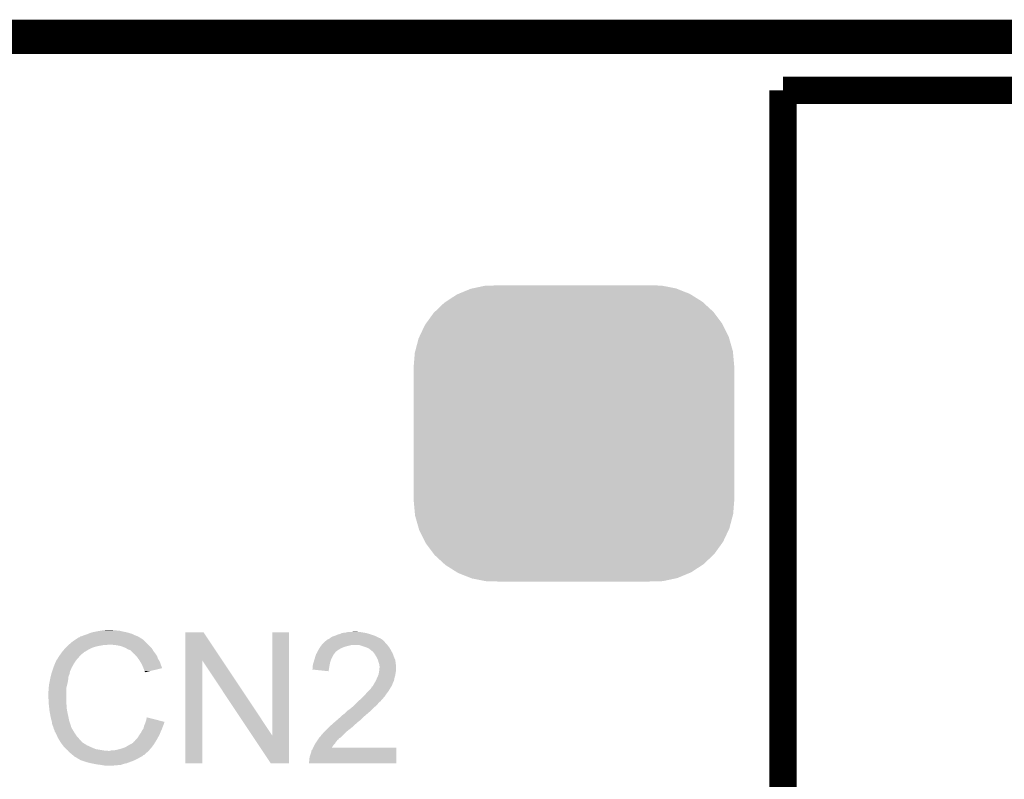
# Model space of a CAD drawing. Extents: x -9 to 122, y -9 to 65.
# Tile 266 of 308: x 76.79 to 84.11, y 58.98 to 64.63. Entities that reach past the tile are written whole.
import ezdxf

# ---------------------------------------------------------------- set-up
doc = ezdxf.new("R2010")
doc.units = 0
doc.layers.get('0').update_dxf_attribs({"linetype": 'CONTINUOUS'})
for name, color, linetype in [('CLICKER_4_FOR_R7FA4M2A_V100_GKO', 14, 'CONTINUOUS'), ('CLICKER_4_FOR_R7FA4M2A_V100_GTO', 12, 'CONTINUOUS'), ('CLICKER_4_FOR_R7FA4M2A_V100_GTS', 13, 'CONTINUOUS')]:
    doc.layers.add(name, color=color, linetype=linetype)

# ---------------------------------------------------------------- blocks, each defined once
blk = doc.blocks.new('CUSTOM_193')
for points in [[(-0.753802, 1.078188), (-0.66064, 1.098114), (0.758084, 1.078188), (0.65577, 1.098114)], [(-0.66064, 1.098114), (-0.61633, 1.099308), (0.65577, 1.098114), (0.649638, 1.099308)], [(-0.61633, 1.099308), (-0.550198, 1.10109), (0.649638, 1.099308), (0.550464, 1.10109)], [(-0.952816, 0.978926), (-0.870674, 1.032542), (0.954456, 0.978926), (0.868924, 1.032542)], [(-0.870674, 1.032542), (-0.858512, 1.037606), (0.868924, 1.032542), (0.860844, 1.037606)], [(-0.858512, 1.037606), (-0.768678, 1.075006), (0.860844, 1.037606), (0.766142, 1.075006)], [(-0.768678, 1.075006), (-0.753802, 1.078188), (0.766142, 1.075006), (0.758084, 1.078188)], [(-1.034462, 0.904128), (-0.963192, 0.972152), (1.035768, 0.904128), (0.96182, 0.972152)], [(-0.963192, 0.972152), (-0.952816, 0.978926), (0.96182, 0.972152), (0.954456, 0.978926)], [(-1.100926, 0.815728), (-1.043114, 0.89587), (1.102038, 0.815728), (1.04196, 0.89587)], [(-1.043114, 0.89587), (-1.034462, 0.904128), (1.04196, 0.89587), (1.035768, 0.904128)], [(-1.150038, 0.716706), (-1.10775, 0.806268), (1.15104, 0.716706), (1.10672, 0.806268)], [(-1.10775, 0.806268), (-1.100926, 0.815728), (1.10672, 0.806268), (1.102038, 0.815728)], [(-1.180178, 0.610396), (-1.154922, 0.70636), (1.181116, 0.610396), (1.153968, 0.70636)], [(-1.154922, 0.70636), (-1.150038, 0.716706), (1.153968, 0.70636), (1.15104, 0.716706)], [(-1.19126, 0.50038), (-1.18304, 0.599516), (1.19126, 0.50038), (1.18212, 0.599516)], [(-1.18304, 0.599516), (-1.180178, 0.610396), (1.18212, 0.599516), (1.181116, 0.610396)], [(-1.19126, -0.50038), (-1.19126, 0.50038), (1.19126, -0.50038), (1.19126, 0.50038)], [(-1.182148, -0.599232), (-1.19126, -0.50038), (1.183084, -0.599232), (1.19126, -0.50038)], [(-1.18112, -0.610396), (-1.182148, -0.599232), (1.18015, -0.610396), (1.183084, -0.599232)], [(-1.154048, -0.70609), (-1.18112, -0.610396), (1.155014, -0.70609), (1.18015, -0.610396)], [(-1.151046, -0.716706), (-1.154048, -0.70609), (1.150006, -0.716706), (1.155014, -0.70609)], [(-1.106854, -0.806018), (-1.151046, -0.716706), (1.107886, -0.806018), (1.150006, -0.716706)], [(-1.10205, -0.81573), (-1.106854, -0.806018), (1.100886, -0.81573), (1.107886, -0.806018)], [(-1.042138, -0.89565), (-1.10205, -0.81573), (1.04329, -0.89565), (1.100886, -0.81573)], [(-1.03578, -0.904132), (-1.042138, -0.89565), (1.03441, -0.904132), (1.04329, -0.89565)], [(-0.962046, -0.971966), (-1.03578, -0.904132), (0.963402, -0.971966), (1.03441, -0.904132)], [(-0.954472, -0.978934), (-0.962046, -0.971966), (0.952736, -0.978934), (0.963402, -0.971966)], [(-0.869184, -1.032398), (-0.954472, -0.978934), (0.87091, -1.032398), (0.952736, -0.978934)], [(-0.860862, -1.037616), (-0.869184, -1.032398), (0.858392, -1.037616), (0.87091, -1.032398)], [(-0.766442, -1.074908), (-0.860862, -1.037616), (0.768934, -1.074908), (0.858392, -1.037616)], [(-0.758104, -1.078202), (-0.766442, -1.074908), (0.753566, -1.078202), (0.768934, -1.074908)], [(-0.656116, -1.098066), (-0.758104, -1.078202), (0.660904, -1.098066), (0.753566, -1.078202)], [(-0.649658, -1.099324), (-0.656116, -1.098066), (0.61496, -1.099324), (0.660904, -1.098066)], [(-0.550198, -1.10109), (-0.649658, -1.099324), (0.550464, -1.10109), (0.61496, -1.099324)]]:
    blk.add_solid(points)

msp = doc.modelspace()

# ---------------------------------------------------------------- linework, layer by layer
at = {"layer": 'CLICKER_4_FOR_R7FA4M2A_V100_GKO', "const_width": 0.254}
msp.add_lwpolyline([(-4.83108, 64.50076), (117.96014, 64.50076)], dxfattribs=at)
at = {"layer": 'CLICKER_4_FOR_R7FA4M2A_V100_GTO', "const_width": 0.2032}
for points in [[(82.4611, 64.10198), (86.0171, 64.10198)], [(82.4611, 58.00598), (82.4611, 64.10198)]]:
    msp.add_lwpolyline(points, dxfattribs=at)
at = {"layer": 'CLICKER_4_FOR_R7FA4M2A_V100_GTO'}
for points in [[(77.36586, 60.08116), (77.39634, 60.08624), (77.543658, 60.08116), (77.525884, 60.08624)], [(77.39634, 60.08624), (77.41158, 60.08878), (77.510642, 60.08624), (77.495402, 60.08878)], [(77.41158, 60.08878), (77.457298, 60.09132), (77.482702, 60.08878), (77.472542, 60.09132)], [(77.18298, 60.0075), (77.194402, 60.015114), (77.71638, 60.0075), (77.708766, 60.015114)], [(77.194402, 60.015114), (77.19441, 60.01512), (77.708766, 60.015114), (77.706242, 60.01512)], [(77.19441, 60.01512), (77.198202, 60.017648), (77.706242, 60.01512), (77.70622, 60.017648)], [(77.198202, 60.017648), (77.221084, 60.0329), (77.70622, 60.017648), (77.681828, 60.0329)], [(77.221084, 60.0329), (77.223626, 60.032906), (77.681828, 60.0329), (77.68182, 60.032906)], [(77.223626, 60.032906), (77.226164, 60.03544), (77.68182, 60.032906), (77.677766, 60.03544)], [(77.226164, 60.03544), (77.233782, 60.037984), (77.677766, 60.03544), (77.673698, 60.037984)], [(77.233782, 60.037984), (77.238858, 60.043058), (77.673698, 60.037984), (77.665582, 60.043058)], [(77.238858, 60.043058), (77.238864, 60.043062), (77.665582, 60.043058), (77.665572, 60.043062)], [(77.238864, 60.043062), (77.251562, 60.045602), (77.665572, 60.043062), (77.6588, 60.045602)], [(77.251562, 60.045602), (77.261722, 60.05068), (77.6588, 60.045602), (77.64526, 60.05068)], [(77.261722, 60.05068), (77.292198, 60.06084), (77.64526, 60.05068), (77.62494, 60.06084)], [(77.292198, 60.06084), (77.30998, 60.068462), (77.62494, 60.06084), (77.599026, 60.068462)], [(77.30998, 60.068462), (77.327758, 60.07354), (77.599026, 60.068462), (77.58176, 60.07354)], [(77.327758, 60.07354), (77.36586, 60.08116), (77.58176, 60.07354), (77.543658, 60.08116)], [(78.018656, 59.865188), (78.01866, 60.073532), (78.291944, 59.865188), (78.153264, 60.073532)], [(78.01866, 60.073532), (78.018662, 60.07354), (78.153264, 60.073532), (78.018662, 60.07354)], [(78.6638, 59.306532), (78.66382, 60.073518), (78.788242, 59.306532), (78.78826, 60.073518)], [(78.66382, 60.073518), (78.663822, 60.07354), (78.78826, 60.073518), (78.663822, 60.07354)], [(79.060046, 60.007506), (79.067658, 60.015118), (79.494372, 60.007506), (79.486762, 60.015118)], [(79.067658, 60.015118), (79.070204, 60.017662), (79.486762, 60.015118), (79.483202, 60.017662)], [(79.070204, 60.017662), (79.090512, 60.027818), (79.483202, 60.017662), (79.468982, 60.027818)], [(79.090512, 60.027818), (79.09052, 60.027822), (79.468982, 60.027818), (79.468974, 60.027822)], [(79.09052, 60.027822), (79.100682, 60.03544), (79.468974, 60.027822), (79.4512, 60.03544)], [(79.100682, 60.03544), (79.115922, 60.04306), (79.4512, 60.03544), (79.43596, 60.04306)], [(79.115922, 60.04306), (79.12354, 60.0456), (79.43596, 60.04306), (79.43088, 60.0456)], [(79.12354, 60.0456), (79.13116, 60.04814), (79.43088, 60.0456), (79.423768, 60.04814)], [(79.13116, 60.04814), (79.146402, 60.055762), (79.423768, 60.04814), (79.402428, 60.055762)], [(79.146402, 60.055762), (79.156554, 60.0583), (79.402428, 60.055762), (79.39532, 60.0583)], [(79.156554, 60.0583), (79.166722, 60.060842), (79.39532, 60.0583), (79.386424, 60.060842)], [(79.166722, 60.060842), (79.184504, 60.06846), (79.386424, 60.060842), (79.359762, 60.06846)], [(79.184504, 60.06846), (79.20736, 60.071), (79.359762, 60.06846), (79.34452, 60.071)], [(79.20736, 60.071), (79.21879, 60.07354), (79.34452, 60.071), (79.32674, 60.07354)], [(79.21879, 60.07354), (79.230222, 60.07608), (79.32674, 60.07354), (79.314042, 60.07608)], [(79.25308, 60.07608), (79.278458, 60.078618), (79.301344, 60.07608), (79.293722, 60.078618)], [(79.278458, 60.078618), (79.278478, 60.07862), (79.293722, 60.078618), (79.278478, 60.07862)], [(77.101238, 59.92622), (77.115784, 59.944), (77.266796, 59.92622), (77.297282, 59.944)], [(77.115784, 59.944), (77.122018, 59.951618), (77.297282, 59.944), (77.312516, 59.951618)], [(77.122018, 59.951618), (77.12964, 59.95924), (77.312516, 59.951618), (77.32776, 59.95924)], [(77.12964, 59.95924), (77.1398, 59.9694), (77.32776, 59.95924), (77.360778, 59.9694)], [(77.1398, 59.9694), (77.14996, 59.97956), (77.360778, 59.9694), (77.416658, 59.97956)], [(77.14996, 59.97956), (77.152958, 59.982098), (77.436976, 59.97956), (77.444598, 59.982098)], [(77.152958, 59.982098), (77.15296, 59.9821), (77.444598, 59.982098), (77.454762, 59.9821)], [(77.15296, 59.9821), (77.18298, 60.0075), (77.74178, 59.9821), (77.71638, 60.0075)], [(77.490322, 59.97956), (77.454762, 59.9821), (77.74432, 59.97956), (77.74178, 59.9821)], [(77.52334, 59.97448), (77.490322, 59.97956), (77.7494, 59.97448), (77.74432, 59.97956)], [(77.55128, 59.966862), (77.52334, 59.97448), (77.757018, 59.966862), (77.7494, 59.97448)], [(77.556998, 59.96432), (77.55128, 59.966862), (77.75956, 59.96432), (77.757018, 59.966862)], [(77.574138, 59.9567), (77.556998, 59.96432), (77.765912, 59.9567), (77.75956, 59.96432)], [(77.587478, 59.949078), (77.574138, 59.9567), (77.772262, 59.949078), (77.765912, 59.9567)], [(77.591918, 59.94654), (77.587478, 59.949078), (77.773714, 59.94654), (77.772262, 59.949078)], [(77.607156, 59.94146), (77.591918, 59.94654), (77.776616, 59.94146), (77.773714, 59.94654)], [(77.617318, 59.931302), (77.607156, 59.94146), (77.78242, 59.931302), (77.776616, 59.94146)], [(78.99986, 59.928758), (79.0067, 59.94146), (79.13624, 59.928758), (79.153172, 59.94146)], [(79.0067, 59.94146), (79.00815, 59.944), (79.153172, 59.94146), (79.156558, 59.944)], [(79.00815, 59.944), (79.015406, 59.9567), (79.156558, 59.944), (79.179418, 59.9567)], [(79.015406, 59.9567), (79.01686, 59.959242), (79.179418, 59.9567), (79.185774, 59.959242)], [(79.01686, 59.959242), (79.0223, 59.966858), (79.185774, 59.959242), (79.204818, 59.966858)], [(79.0223, 59.966858), (79.02956, 59.97702), (79.204818, 59.966858), (79.24546, 59.97702)], [(79.02956, 59.97702), (79.031676, 59.97956), (79.24546, 59.97702), (79.260698, 59.97956)], [(79.031676, 59.97956), (79.042258, 59.992258), (79.51978, 59.97956), (79.507084, 59.992258)], [(79.042258, 59.992258), (79.04226, 59.99226), (79.507084, 59.992258), (79.507082, 59.99226)], [(79.04226, 59.99226), (79.047326, 59.997326), (79.507082, 59.99226), (79.504546, 59.997326)], [(79.047326, 59.997326), (79.047342, 59.99734), (79.504546, 59.997326), (79.502022, 59.99734)], [(79.047342, 59.99734), (79.049876, 59.999874), (79.502022, 59.99734), (79.502, 59.999874)], [(79.049876, 59.999874), (79.057506, 60.0075), (79.502, 59.999874), (79.494378, 60.0075)], [(79.057506, 60.0075), (79.060046, 60.007506), (79.494378, 60.0075), (79.494372, 60.007506)], [(79.306426, 59.979558), (79.306418, 59.97956), (79.51978, 59.979558), (79.51978, 59.97956)], [(79.33182, 59.97194), (79.306426, 59.979558), (79.525496, 59.97194), (79.51978, 59.979558)], [(79.35468, 59.96432), (79.33182, 59.97194), (79.53121, 59.96432), (79.525496, 59.97194)], [(79.368232, 59.959238), (79.35468, 59.96432), (79.535022, 59.959238), (79.53121, 59.96432)], [(79.375, 59.9567), (79.368232, 59.959238), (79.536546, 59.9567), (79.535022, 59.959238)], [(79.39024, 59.94654), (79.375, 59.9567), (79.54264, 59.94654), (79.536546, 59.9567)], [(79.400398, 59.93892), (79.39024, 59.94654), (79.546798, 59.93892), (79.54264, 59.94654)], [(79.40548, 59.933842), (79.400398, 59.93892), (79.549568, 59.933842), (79.546798, 59.93892)], [(77.05852, 59.860186), (77.058526, 59.865266), (77.20305, 59.860186), (77.206606, 59.865266)], [(77.058526, 59.865266), (77.06106, 59.8678), (77.206606, 59.865266), (77.20838, 59.8678)], [(77.06106, 59.8678), (77.0636, 59.87034), (77.20838, 59.8678), (77.210602, 59.87034)], [(77.0636, 59.87034), (77.06868, 59.877962), (77.210602, 59.87034), (77.21727, 59.877962)], [(77.06868, 59.877962), (77.073762, 59.88812), (77.21727, 59.877962), (77.22616, 59.88812)], [(77.073762, 59.88812), (77.08138, 59.89828), (77.22616, 59.88812), (77.234866, 59.89828)], [(77.08138, 59.89828), (77.086714, 59.9059), (77.234866, 59.89828), (77.241398, 59.9059)], [(77.086714, 59.9059), (77.093826, 59.91606), (77.241398, 59.9059), (77.2541, 59.91606)], [(77.093826, 59.91606), (77.099156, 59.923676), (77.2541, 59.91606), (77.264252, 59.923676)], [(77.099156, 59.923676), (77.09916, 59.92368), (77.264252, 59.923676), (77.264252, 59.92368)], [(77.09916, 59.92368), (77.10122, 59.926198), (77.264252, 59.92368), (77.26426, 59.926198)], [(77.10122, 59.926198), (77.101238, 59.92622), (77.26426, 59.926198), (77.266796, 59.92622)], [(77.61732, 59.9313), (77.617318, 59.931302), (77.782422, 59.9313), (77.78242, 59.931302)], [(77.634468, 59.916058), (77.61732, 59.9313), (77.79512, 59.916058), (77.782422, 59.9313)], [(77.64018, 59.91098), (77.634468, 59.916058), (77.798296, 59.91098), (77.79512, 59.916058)], [(77.653726, 59.895742), (77.64018, 59.91098), (77.80782, 59.895742), (77.798296, 59.91098)], [(77.660498, 59.888122), (77.653726, 59.895742), (77.810678, 59.888122), (77.80782, 59.895742)], [(77.669394, 59.875418), (77.660498, 59.888122), (77.815442, 59.875418), (77.810678, 59.888122)], [(77.678282, 59.86272), (77.669394, 59.875418), (77.823378, 59.86272), (77.815442, 59.875418)], [(78.01864, 59.098202), (78.018656, 59.865188), (78.143078, 59.098202), (78.1431, 59.865188)], [(78.514958, 59.306532), (78.1431, 59.865188), (78.6638, 59.306532), (78.291944, 59.865188)], [(78.97368, 59.85764), (78.977308, 59.870338), (79.096868, 59.85764), (79.100678, 59.870338)], [(78.977308, 59.870338), (78.97876, 59.87542), (79.100678, 59.870338), (79.103218, 59.87542)], [(78.97876, 59.87542), (78.988136, 59.905898), (79.103218, 59.87542), (79.118458, 59.905898)], [(78.988136, 59.905898), (78.98892, 59.908442), (79.118458, 59.905898), (79.120492, 59.908442)], [(78.98892, 59.908442), (78.99439, 59.9186), (79.120492, 59.908442), (79.12862, 59.9186)], [(78.99439, 59.9186), (78.998492, 59.92622), (79.12862, 59.9186), (79.1337, 59.92622)], [(78.998492, 59.92622), (78.99986, 59.928758), (79.1337, 59.92622), (79.13624, 59.928758)], [(79.410554, 59.931302), (79.40548, 59.933842), (79.550952, 59.931302), (79.549568, 59.933842)], [(79.420084, 59.9186), (79.410554, 59.931302), (79.55788, 59.9186), (79.550952, 59.931302)], [(79.4258, 59.910978), (79.420084, 59.9186), (79.560812, 59.910978), (79.55788, 59.9186)], [(79.4385, 59.890658), (79.4258, 59.910978), (79.568628, 59.890658), (79.560812, 59.910978)], [(79.44104, 59.88558), (79.4385, 59.890658), (79.57058, 59.88558), (79.568628, 59.890658)], [(79.44866, 59.87034), (79.44104, 59.88558), (79.57711, 59.87034), (79.57058, 59.88558)], [(79.449388, 59.867796), (79.44866, 59.87034), (79.5782, 59.867796), (79.57711, 59.87034)], [(79.45374, 59.85256), (79.449388, 59.867796), (79.580378, 59.85256), (79.5782, 59.867796)], [(77.027192, 59.781436), (77.0382, 59.81446), (77.16012, 59.781436), (77.175358, 59.81446)], [(77.0382, 59.814462), (77.049706, 59.8424), (77.17536, 59.814462), (77.1906, 59.8424)], [(77.0382, 59.81446), (77.0382, 59.814462), (77.175358, 59.81446), (77.17536, 59.814462)], [(77.049706, 59.8424), (77.055982, 59.85764), (77.1906, 59.8424), (77.201268, 59.85764)], [(77.055982, 59.85764), (77.05852, 59.860186), (77.201268, 59.85764), (77.20305, 59.860186)], [(77.682854, 59.8551), (77.678282, 59.86272), (77.82814, 59.8551), (77.823378, 59.86272)], [(77.69352, 59.83732), (77.682854, 59.8551), (77.834068, 59.83732), (77.82814, 59.8551)], [(77.695778, 59.83224), (77.69352, 59.83732), (77.83576, 59.83224), (77.834068, 59.83732)], [(77.70368, 59.81446), (77.695778, 59.83224), (77.842854, 59.81446), (77.83576, 59.83224)], [(77.706732, 59.806834), (77.70368, 59.81446), (77.845894, 59.806834), (77.842854, 59.81446)], [(77.70876, 59.80176), (77.706732, 59.806834), (77.824732, 59.80176), (77.845894, 59.806834)], [(77.71384, 59.786522), (77.70876, 59.80176), (77.761182, 59.786522), (77.824732, 59.80176)], [(78.96098, 59.7967), (78.960986, 59.799226), (79.084844, 59.7967), (79.085234, 59.799226)], [(79.08288, 59.783982), (78.96098, 59.7967), (79.08288, 59.783982), (79.084844, 59.7967)], [(78.960986, 59.799226), (78.96352, 59.801766), (79.085234, 59.799226), (79.085626, 59.801766)], [(78.96352, 59.819542), (78.96606, 59.8297), (79.088442, 59.819542), (79.090288, 59.8297)], [(78.96352, 59.817), (78.96352, 59.819542), (79.08798, 59.817), (79.088442, 59.819542)], [(78.96352, 59.801766), (78.96352, 59.817), (79.085626, 59.801766), (79.08798, 59.817)], [(78.96606, 59.8297), (78.968602, 59.8424), (79.090288, 59.8297), (79.092598, 59.8424)], [(78.968602, 59.8424), (78.969448, 59.84494), (79.092598, 59.8424), (79.09306, 59.84494)], [(78.969448, 59.84494), (78.97368, 59.85764), (79.09306, 59.84494), (79.096868, 59.85764)], [(79.454588, 59.85002), (79.45374, 59.85256), (79.58074, 59.85002), (79.580378, 59.85256)], [(79.458818, 59.837322), (79.454588, 59.85002), (79.582328, 59.837322), (79.58074, 59.85002)], [(79.46009, 59.829698), (79.458818, 59.837322), (79.58328, 59.829698), (79.582328, 59.837322)], [(79.45882, 59.786518), (79.46136, 59.811918), (79.58328, 59.786518), (79.58328, 59.811918)], [(79.46136, 59.822082), (79.46009, 59.829698), (79.58328, 59.822082), (79.58328, 59.829698)], [(79.46136, 59.811918), (79.46136, 59.822082), (79.58328, 59.811918), (79.58328, 59.822082)], [(77.007084, 59.69508), (77.012322, 59.72302), (77.14234, 59.69508), (77.14742, 59.72302)], [(77.012322, 59.72302), (77.0128, 59.72556), (77.14742, 59.72302), (77.147674, 59.72556)], [(77.0128, 59.72556), (77.018178, 59.748418), (77.147674, 59.72556), (77.14996, 59.748418)], [(77.018178, 59.748418), (77.01997, 59.756036), (77.14996, 59.748418), (77.155038, 59.756036)], [(77.01997, 59.756036), (77.022362, 59.766198), (77.155038, 59.756036), (77.15758, 59.766198)], [(77.022362, 59.766198), (77.02296, 59.768738), (77.15758, 59.766198), (77.15758, 59.768738)], [(77.02296, 59.768738), (77.02465, 59.773814), (77.15758, 59.768738), (77.15758, 59.773814)], [(77.02465, 59.773814), (77.025498, 59.776354), (77.15758, 59.773814), (77.160114, 59.776354)], [(77.025498, 59.776354), (77.027192, 59.781436), (77.160114, 59.776354), (77.16012, 59.781436)], [(77.716378, 59.781444), (77.71384, 59.786522), (77.740004, 59.781444), (77.761182, 59.786522)], [(77.718914, 59.778906), (77.716378, 59.781444), (77.72942, 59.778906), (77.740004, 59.781444)], [(77.71892, 59.776388), (77.718914, 59.778906), (77.71892, 59.776388), (77.72942, 59.778906)], [(79.43342, 59.712862), (79.44358, 59.735722), (79.56804, 59.712862), (79.57312, 59.735722)], [(79.44358, 59.735722), (79.45148, 59.753498), (79.57312, 59.735722), (79.5782, 59.753498)], [(79.45148, 59.753498), (79.45374, 59.758582), (79.5782, 59.753498), (79.578926, 59.758582)], [(79.45374, 59.758582), (79.456048, 59.77128), (79.578926, 59.758582), (79.58074, 59.77128)], [(79.456048, 59.77128), (79.45882, 59.786518), (79.58074, 59.77128), (79.58328, 59.786518)], [(77.0001, 59.634122), (77.00264, 59.646822), (77.132374, 59.634122), (77.133352, 59.646822)], [(77.00264, 59.6646), (77.00518, 59.684918), (77.13472, 59.6646), (77.139798, 59.684918)], [(77.00264, 59.664598), (77.00264, 59.6646), (77.13472, 59.664598), (77.13472, 59.6646)], [(77.00264, 59.646822), (77.00264, 59.664598), (77.133352, 59.646822), (77.13472, 59.664598)], [(77.00518, 59.684918), (77.007084, 59.69508), (77.139798, 59.684918), (77.14234, 59.69508)], [(79.382618, 59.6392), (79.39278, 59.64936), (79.52994, 59.6392), (79.535746, 59.64936)], [(79.39278, 59.64936), (79.39786, 59.656982), (79.535746, 59.64936), (79.540102, 59.656982)], [(79.39786, 59.656982), (79.40294, 59.664604), (79.540102, 59.656982), (79.545182, 59.664604)], [(79.40294, 59.664604), (79.402946, 59.667146), (79.545182, 59.664604), (79.546876, 59.667146)], [(79.402946, 59.667146), (79.405484, 59.669682), (79.546876, 59.667146), (79.548566, 59.669682)], [(79.405484, 59.669682), (79.410546, 59.672218), (79.548566, 59.669682), (79.550258, 59.672218)], [(79.410546, 59.672218), (79.410562, 59.672226), (79.550258, 59.672218), (79.550262, 59.672226)], [(79.410562, 59.672226), (79.4131, 59.677298), (79.550262, 59.672226), (79.552798, 59.677298)], [(79.4131, 59.677298), (79.416002, 59.68238), (79.552798, 59.677298), (79.55534, 59.68238)], [(79.416002, 59.68238), (79.420356, 59.689998), (79.55534, 59.68238), (79.557878, 59.689998)], [(79.420356, 59.689998), (79.421806, 59.692536), (79.557878, 59.689998), (79.55788, 59.692536)], [(79.421806, 59.692536), (79.433416, 59.712858), (79.55788, 59.692536), (79.56804, 59.712858)], [(79.433416, 59.712858), (79.43342, 59.712862), (79.56804, 59.712858), (79.56804, 59.712862)], [(77.0001, 59.631582), (77.0001, 59.634122), (77.13218, 59.631582), (77.132374, 59.634122)], [(77.0001, 59.59348), (77.0001, 59.631582), (77.13218, 59.59348), (77.13218, 59.631582)], [(77.00226, 59.550298), (77.0001, 59.59348), (77.13218, 59.550298), (77.13218, 59.59348)], [(79.314232, 59.570618), (79.31697, 59.57316), (79.4766, 59.570618), (79.47914, 59.57316)], [(79.31697, 59.57316), (79.341588, 59.596018), (79.47914, 59.57316), (79.499458, 59.596018)], [(79.341588, 59.596018), (79.347062, 59.6011), (79.499458, 59.596018), (79.502846, 59.6011)], [(79.347062, 59.6011), (79.362298, 59.61888), (79.502846, 59.6011), (79.5147, 59.61888)], [(79.362298, 59.61888), (79.382618, 59.6392), (79.5147, 59.61888), (79.52994, 59.6392)], [(77.00264, 59.54268), (77.00226, 59.550298), (77.13345, 59.54268), (77.13218, 59.550298)], [(77.003444, 59.535058), (77.00264, 59.54268), (77.13472, 59.535058), (77.13345, 59.54268)], [(77.005048, 59.519818), (77.003444, 59.535058), (77.13472, 59.519818), (77.13472, 59.535058)], [(77.00772, 59.494418), (77.005048, 59.519818), (77.138628, 59.494418), (77.13472, 59.519818)], [(79.22514, 59.49188), (79.24292, 59.50458), (79.39786, 59.49188), (79.41056, 59.50458)], [(79.24292, 59.50458), (79.25816, 59.51728), (79.41056, 59.50458), (79.42326, 59.51728)], [(79.25816, 59.51728), (79.270012, 59.527438), (79.42326, 59.51728), (79.435958, 59.527438)], [(79.270012, 59.527438), (79.27594, 59.532518), (79.435958, 59.527438), (79.441036, 59.532518)], [(79.27594, 59.532518), (79.28102, 59.5376), (79.441036, 59.532518), (79.446118, 59.5376)], [(79.28102, 59.5376), (79.291178, 59.547758), (79.446118, 59.5376), (79.45374, 59.547758)], [(79.291178, 59.547758), (79.298798, 59.555378), (79.45374, 59.547758), (79.461358, 59.555378)], [(79.298798, 59.555378), (79.303878, 59.560458), (79.461358, 59.555378), (79.468978, 59.560458)], [(79.303878, 59.560458), (79.3115, 59.56808), (79.468978, 59.560458), (79.474696, 59.56808)], [(79.3115, 59.56808), (79.314232, 59.570618), (79.474696, 59.56808), (79.4766, 59.570618)], [(77.009066, 59.4868), (77.00772, 59.494418), (77.1398, 59.4868), (77.138628, 59.494418)], [(77.01534, 59.45124), (77.009066, 59.4868), (77.14742, 59.45124), (77.1398, 59.4868)], [(77.02042, 59.428378), (77.01534, 59.45124), (77.151994, 59.428378), (77.14742, 59.45124)], [(77.024776, 59.41314), (77.02042, 59.428378), (77.155042, 59.41314), (77.151994, 59.428378)], [(77.72654, 59.418222), (77.731642, 59.441076), (77.821248, 59.418222), (77.731642, 59.441076)], [(79.145014, 59.42076), (79.15402, 59.42838), (79.319118, 59.42076), (79.326738, 59.42838)], [(79.15402, 59.42838), (79.167782, 59.441082), (79.326738, 59.42838), (79.33944, 59.441082)], [(79.167782, 59.441082), (79.187046, 59.45886), (79.33944, 59.441082), (79.35976, 59.45886)], [(79.187046, 59.45886), (79.189586, 59.458866), (79.35976, 59.45886), (79.359766, 59.458866)], [(79.189586, 59.458866), (79.194662, 59.46394), (79.359766, 59.458866), (79.365686, 59.46394)], [(79.194662, 59.46394), (79.20482, 59.471562), (79.365686, 59.46394), (79.374578, 59.471562)], [(79.20482, 59.471562), (79.222598, 59.48934), (79.374578, 59.471562), (79.39532, 59.48934)], [(79.222598, 59.48934), (79.22514, 59.49188), (79.39532, 59.48934), (79.39786, 59.49188)], [(77.0255, 59.410602), (77.024776, 59.41314), (77.15595, 59.410602), (77.155042, 59.41314)], [(77.02804, 59.392822), (77.0255, 59.410602), (77.162298, 59.392822), (77.15595, 59.410602)], [(77.03312, 59.377578), (77.02804, 59.392822), (77.16774, 59.377578), (77.162298, 59.392822)], [(77.033122, 59.377576), (77.03312, 59.377578), (77.16774, 59.377576), (77.16774, 59.377578)], [(77.035154, 59.372496), (77.033122, 59.377576), (77.167742, 59.372496), (77.16774, 59.377576)], [(77.038198, 59.364882), (77.035154, 59.372496), (77.17155, 59.364882), (77.167742, 59.372496)], [(77.038706, 59.362342), (77.038198, 59.364882), (77.17282, 59.362342), (77.17155, 59.364882)], [(77.040738, 59.352182), (77.038706, 59.362342), (77.178626, 59.352182), (77.17282, 59.362342)], [(77.045816, 59.344566), (77.040738, 59.352182), (77.182978, 59.344566), (77.178626, 59.352182)], [(77.696062, 59.342022), (77.702834, 59.35218), (77.8383, 59.342022), (77.84338, 59.35218)], [(77.702834, 59.35218), (77.706222, 59.357262), (77.84338, 59.35218), (77.845072, 59.357262)], [(77.706222, 59.357262), (77.708762, 59.367422), (77.845072, 59.357262), (77.84846, 59.367422)], [(77.708762, 59.367422), (77.711302, 59.377582), (77.84846, 59.367422), (77.852524, 59.377582)], [(77.711302, 59.377582), (77.71783, 59.39282), (77.852524, 59.377582), (77.85862, 59.39282)], [(77.71783, 59.39282), (77.71892, 59.39536), (77.85862, 59.39282), (77.859466, 59.39536)], [(77.71892, 59.39536), (77.720612, 59.400438), (77.859466, 59.39536), (77.861158, 59.400438)], [(77.720612, 59.400438), (77.723146, 59.408042), (77.861158, 59.400438), (77.86116, 59.408042)], [(77.723146, 59.408042), (77.72654, 59.418222), (77.86116, 59.408042), (77.821248, 59.418222)], [(79.04988, 59.33186), (79.0702, 59.35218), (79.21244, 59.33186), (79.23784, 59.35218)], [(79.0702, 59.35218), (79.08798, 59.36996), (79.23784, 59.35218), (79.260698, 59.36996)], [(79.08798, 59.36996), (79.09306, 59.37504), (79.260698, 59.36996), (79.265778, 59.37504)], [(79.09306, 59.37504), (79.107026, 59.387738), (79.265778, 59.37504), (79.278478, 59.387738)], [(79.107026, 59.387738), (79.112618, 59.39282), (79.278478, 59.387738), (79.2861, 59.39282)], [(79.112618, 59.39282), (79.121, 59.40044), (79.2861, 59.39282), (79.29372, 59.40044)], [(79.121, 59.40044), (79.123998, 59.402978), (79.29372, 59.40044), (79.29626, 59.402978)], [(79.123998, 59.402978), (79.145014, 59.42076), (79.29626, 59.402978), (79.319118, 59.42076)], [(77.045818, 59.34456), (77.045816, 59.344566), (77.18298, 59.34456), (77.182978, 59.344566)], [(77.04582, 59.336946), (77.045818, 59.34456), (77.18774, 59.336946), (77.18298, 59.34456)], [(77.050898, 59.33186), (77.04582, 59.336946), (77.190918, 59.33186), (77.18774, 59.336946)], [(77.054486, 59.32424), (77.050898, 59.33186), (77.19568, 59.32424), (77.190918, 59.33186)], [(77.065246, 59.301378), (77.054486, 59.32424), (77.210922, 59.301378), (77.19568, 59.32424)], [(77.07122, 59.288682), (77.065246, 59.301378), (77.22221, 59.288682), (77.210922, 59.301378)], [(77.091032, 59.25566), (77.07122, 59.288682), (77.251564, 59.25566), (77.22221, 59.288682)], [(77.65288, 59.27852), (77.663042, 59.288682), (77.80782, 59.27852), (77.81324, 59.288682)], [(77.663042, 59.288682), (77.67828, 59.31408), (77.81324, 59.288682), (77.826786, 59.31408)], [(77.67828, 59.31408), (77.68031, 59.316618), (77.826786, 59.31408), (77.82814, 59.316618)], [(77.68031, 59.316618), (77.688442, 59.326782), (77.82814, 59.316618), (77.83195, 59.326782)], [(77.688442, 59.326782), (77.69352, 59.33694), (77.83195, 59.326782), (77.83576, 59.33694)], [(77.69352, 59.33694), (77.696062, 59.342022), (77.83576, 59.33694), (77.8383, 59.342022)], [(78.653636, 59.098188), (78.514958, 59.306532), (78.788238, 59.098188), (78.788242, 59.306532)], [(79.005006, 59.278518), (79.010084, 59.286136), (79.156558, 59.278518), (79.16164, 59.286136)], [(79.010084, 59.286136), (79.011782, 59.288682), (79.16164, 59.286136), (79.166726, 59.288682)], [(79.011782, 59.288682), (79.014034, 59.291218), (79.166726, 59.288682), (79.171796, 59.291218)], [(79.014034, 59.291218), (79.0321, 59.311546), (79.171796, 59.291218), (79.192124, 59.311546)], [(79.0321, 59.311546), (79.032122, 59.31408), (79.192124, 59.311546), (79.194658, 59.31408)], [(79.032122, 59.31408), (79.034644, 59.314088), (79.194658, 59.31408), (79.194666, 59.314088)], [(79.034644, 59.314088), (79.042262, 59.32424), (79.194666, 59.314088), (79.204818, 59.32424)], [(79.042262, 59.32424), (79.04988, 59.33186), (79.204818, 59.32424), (79.21244, 59.33186)], [(77.094078, 59.250582), (77.091032, 59.25566), (77.259544, 59.250582), (77.251564, 59.25566)], [(77.10385, 59.23788), (77.094078, 59.250582), (77.279504, 59.23788), (77.259544, 59.250582)], [(77.103856, 59.237874), (77.10385, 59.23788), (77.282046, 59.237874), (77.279504, 59.23788)], [(77.107758, 59.2328), (77.103856, 59.237874), (77.287124, 59.2328), (77.282046, 59.237874)], [(77.109712, 59.23026), (77.107758, 59.2328), (77.29474, 59.23026), (77.287124, 59.2328)], [(77.115574, 59.22264), (77.109712, 59.23026), (77.30998, 59.22264), (77.29474, 59.23026)], [(77.11948, 59.217562), (77.115574, 59.22264), (77.32183, 59.217562), (77.30998, 59.22264)], [(77.122022, 59.21502), (77.11948, 59.217562), (77.32776, 59.21502), (77.32183, 59.217562)], [(77.13218, 59.20486), (77.122022, 59.21502), (77.353162, 59.20486), (77.32776, 59.21502)], [(77.5081, 59.19978), (77.538578, 59.2074), (77.751942, 59.19978), (77.758472, 59.2074)], [(77.538578, 59.2074), (77.569062, 59.21756), (77.758472, 59.2074), (77.76718, 59.21756)], [(77.569062, 59.21756), (77.59954, 59.23534), (77.76718, 59.21756), (77.780512, 59.23534)], [(77.59954, 59.23534), (77.604622, 59.237882), (77.780512, 59.23534), (77.78242, 59.237882)], [(77.604622, 59.237882), (77.614782, 59.242962), (77.78242, 59.237882), (77.785594, 59.242962)], [(77.614782, 59.242962), (77.63002, 59.25313), (77.785594, 59.242962), (77.79195, 59.25313)], [(77.63002, 59.25313), (77.630042, 59.25566), (77.79195, 59.25313), (77.79353, 59.25566)], [(77.630042, 59.25566), (77.632566, 59.255674), (77.79353, 59.25566), (77.79354, 59.255674)], [(77.632566, 59.255674), (77.635104, 59.26074), (77.79354, 59.255674), (77.796706, 59.26074)], [(77.635104, 59.26074), (77.642722, 59.265822), (77.796706, 59.26074), (77.799882, 59.265822)], [(77.642722, 59.265822), (77.647802, 59.273442), (77.799882, 59.265822), (77.804646, 59.273442)], [(77.647802, 59.273442), (77.65288, 59.27852), (77.804646, 59.273442), (77.80782, 59.27852)], [(78.96352, 59.204862), (78.967864, 59.214998), (79.585818, 59.204862), (79.58582, 59.214998)], [(78.967864, 59.214998), (78.967872, 59.21502), (79.58582, 59.214998), (79.105802, 59.21502)], [(78.967872, 59.21502), (78.97114, 59.22264), (79.105802, 59.21502), (79.110868, 59.22264)], [(78.97114, 59.22264), (78.97876, 59.23788), (79.110868, 59.22264), (79.121, 59.23788)], [(78.97876, 59.23788), (78.981302, 59.242962), (79.121, 59.23788), (79.12608, 59.242962)], [(78.981302, 59.242962), (78.984686, 59.24804), (79.12608, 59.242962), (79.131158, 59.24804)], [(78.984686, 59.24804), (78.991458, 59.258196), (79.131158, 59.24804), (79.136238, 59.258196)], [(78.991458, 59.258196), (78.996538, 59.265818), (79.136238, 59.258196), (79.143858, 59.265818)], [(78.996538, 59.265818), (79.001618, 59.273436), (79.143858, 59.265818), (79.14894, 59.273436)], [(79.001618, 59.273436), (79.003312, 59.275978), (79.14894, 59.273436), (79.154016, 59.275978)], [(79.003312, 59.275978), (79.005006, 59.278518), (79.154016, 59.275978), (79.156558, 59.278518)], [(77.144878, 59.194702), (77.13218, 59.20486), (77.414108, 59.194702), (77.353162, 59.20486)], [(77.14488, 59.1947), (77.144878, 59.194702), (77.414118, 59.1947), (77.414108, 59.194702)], [(77.146912, 59.19216), (77.14488, 59.1947), (77.444598, 59.19216), (77.414118, 59.1947)], [(77.155038, 59.182002), (77.146912, 59.19216), (77.734162, 59.182002), (77.74432, 59.19216)], [(77.155042, 59.182), (77.155038, 59.182002), (77.73416, 59.182), (77.734162, 59.182002)], [(77.167738, 59.171842), (77.155042, 59.182), (77.722548, 59.171842), (77.73416, 59.182)], [(77.17536, 59.164222), (77.167738, 59.171842), (77.71384, 59.164222), (77.722548, 59.171842)], [(77.180442, 59.16168), (77.17536, 59.164222), (77.711296, 59.16168), (77.71384, 59.164222)], [(77.185514, 59.159142), (77.180442, 59.16168), (77.703694, 59.159142), (77.711296, 59.16168)], [(77.18552, 59.159136), (77.185514, 59.159142), (77.703678, 59.159136), (77.703694, 59.159142)], [(77.1906, 59.151524), (77.18552, 59.159136), (77.696062, 59.151524), (77.703678, 59.159136)], [(77.190612, 59.151518), (77.1906, 59.151524), (77.696056, 59.151518), (77.696062, 59.151524)], [(77.195676, 59.148982), (77.190612, 59.151518), (77.690984, 59.148982), (77.696056, 59.151518)], [(77.198214, 59.146446), (77.195676, 59.148982), (77.685912, 59.146446), (77.690984, 59.148982)], [(77.200756, 59.14644), (77.198214, 59.146446), (77.685902, 59.14644), (77.685912, 59.146446)], [(77.212952, 59.13882), (77.200756, 59.14644), (77.6732, 59.13882), (77.685902, 59.14644)], [(77.22108, 59.13374), (77.212952, 59.13882), (77.66304, 59.13374), (77.6732, 59.13882)], [(77.238858, 59.12358), (77.22108, 59.13374), (77.64272, 59.12358), (77.66304, 59.13374)], [(77.454762, 59.19216), (77.464922, 59.1947), (77.74432, 59.19216), (77.74686, 59.1947)], [(77.482702, 59.1947), (77.5081, 59.19978), (77.74686, 59.1947), (77.751942, 59.19978)], [(78.94066, 59.138822), (78.943202, 59.15152), (79.585804, 59.138822), (79.585808, 59.15152)], [(78.94066, 59.126122), (78.94066, 59.138822), (79.585802, 59.126122), (79.585804, 59.138822)], [(78.943202, 59.15152), (78.95336, 59.182004), (79.585808, 59.15152), (79.585812, 59.182004)], [(78.95336, 59.184542), (78.955902, 59.194704), (79.585814, 59.184542), (79.585816, 59.194704)], [(78.95336, 59.182004), (78.95336, 59.184542), (79.585812, 59.182004), (79.585814, 59.184542)], [(78.955902, 59.194704), (78.96352, 59.204862), (79.585816, 59.194704), (79.585818, 59.204862)], [(77.260452, 59.11596), (77.238858, 59.12358), (77.62494, 59.11596), (77.64272, 59.12358)], [(77.28204, 59.108342), (77.260452, 59.11596), (77.604624, 59.108342), (77.62494, 59.11596)], [(77.314428, 59.10072), (77.28204, 59.108342), (77.584298, 59.10072), (77.604624, 59.108342)], [(77.32522, 59.09818), (77.314428, 59.10072), (77.572872, 59.09818), (77.584298, 59.10072)], [(77.33878, 59.095638), (77.32522, 59.09818), (77.56144, 59.095638), (77.572872, 59.09818)], [(77.365862, 59.09056), (77.33878, 59.095638), (77.5462, 59.09056), (77.56144, 59.095638)], [(77.38618, 59.08802), (77.365862, 59.09056), (77.538578, 59.08802), (77.5462, 59.09056)], [(77.40142, 59.08548), (77.38618, 59.08802), (77.51318, 59.08548), (77.538578, 59.08802)], [(77.416658, 59.08294), (77.40142, 59.08548), (77.485242, 59.08294), (77.51318, 59.08548)], [(78.143078, 59.09818), (78.01864, 59.098202), (78.143078, 59.09818), (78.143078, 59.098202)], [(78.788238, 59.09818), (78.653636, 59.098188), (78.788238, 59.09818), (78.788238, 59.098188)], [(78.93812, 59.113422), (78.94066, 59.126122), (79.5858, 59.113422), (79.585802, 59.126122)], [(78.93812, 59.098202), (78.93812, 59.113422), (79.585798, 59.098202), (79.5858, 59.113422)], [(79.585798, 59.09818), (78.93812, 59.098202), (79.585798, 59.09818), (79.585798, 59.098202)]]:
    msp.add_solid(points, dxfattribs=at)

# ---------------------------------------------------------------- block references
at = {"layer": 'CLICKER_4_FOR_R7FA4M2A_V100_GTS'}
msp.add_blockref('CUSTOM_193', (80.90662, 61.55182), dxfattribs=at)

doc.saveas('drawing.dxf')
